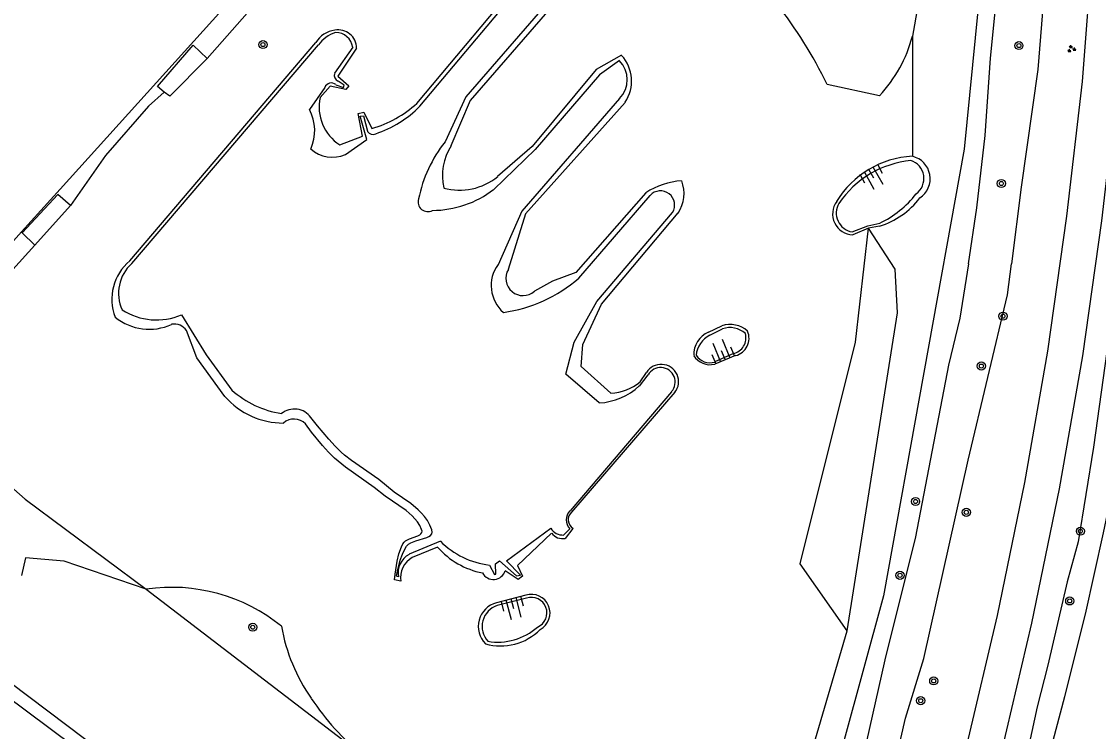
# Model space of a CAD drawing. Extents: x 126000 to 131009, y 393000 to 395500.
# Drawn here: x 130335 to 130441.7, y 394453.7 to 394524 of the extents above; entities that cross this region are included whole.
import ezdxf

# ---------------------------------------------------------------- set-up
doc = ezdxf.new("R2010")
doc.units = 0
for name, color, linetype in [('gg-afsc-draadraster', 7, 'Continuous'), ('gg-afsc-faunaraster', 7, 'Continuous'), ('gg-knt-bovenkant onderkant talud', 7, 'Continuous'), ('gg-knt-verharding', 7, 'Continuous'), ('gg-kntw-bovenkant insteek waterloop', 7, 'Continuous'), ('gg-kntw-waterlijn', 7, 'Continuous'), ('gt-grn-groengrens', 7, 'Continuous'), ('gt-grn-vlakafsluiter', 7, 'Continuous'), ('gt-symb-boom', 7, 'Continuous'), ('gt-symb-groenvak', 7, 'Continuous'), ('gt-symb-talud symbool', 7, 'Continuous')]:
    doc.layers.add(name, color=color, linetype=linetype)

# ---------------------------------------------------------------- blocks, each defined once
blk = doc.blocks.new('gt0-BOOM')
at = {"layer": 'gt-symb-boom'}
for radius in [0.4, 0.2]:
    blk.add_circle((0, 0), radius, dxfattribs=at)
blk = doc.blocks.new('gt0-GRVAK')
at = {"layer": 'gt-symb-groenvak'}
for p, q in [((-0.11, 0.19), (-0.23, 0.24)), ((-0.18, 0.15), (0.09, 0.15)), ((-0.09, 0.21), (-0.16, 0.32)), ((-0.05, 0.21), (-0.05, 0.39)), ((0, 0.21), (0.06, 0.32)), ((0.01, 0.19), (0.13, 0.24)), ((0.26, -0.05), (0.2, 0.06)), ((0.3, -0.05), (0.3, 0.13)), ((0.35, -0.05), (0.41, 0.06)), ((-0.25, -0.23), (-0.36, -0.18)), ((-0.32, -0.26), (-0.05, -0.26)), ((-0.23, -0.21), (-0.29, -0.1)), ((-0.18, -0.2), (-0.18, -0.02)), ((-0.14, -0.21), (-0.07, -0.1)), ((-0.12, -0.23), (0, -0.18)), ((0.24, -0.07), (0.12, -0.02)), ((0.17, -0.11), (0.44, -0.11)), ((0.37, -0.07), (0.49, -0.02))]:
    blk.add_line(p, q, dxfattribs=at)
blk = doc.blocks.new('gt0-TALUD_1')
at = {"layer": 'gt-symb-talud symbool'}
for p, q in [((-1, -1), (-1, 0)), ((-0.5, -2), (-0.5, 0)), ((0, -1), (0, 0)), ((0.5, -2), (0.5, 0)), ((1, -1), (1, 0))]:
    blk.add_line(p, q, dxfattribs=at)

msp = doc.modelspace()

# ---------------------------------------------------------------- linework, layer by layer
at = {"layer": 'gg-afsc-draadraster'}
msp.add_lwpolyline([(130433.01, 394557.86), (130428.4, 394511.36), (130420.41, 394467.13), (130410.39, 394430.36), (130401.08, 394403.97)], dxfattribs=at)
at = {"layer": 'gg-afsc-faunaraster'}
msp.add_line((130335.05, 394503.16), (130311.01, 394476.57), dxfattribs=at)
msp.add_lwpolyline([(130378.71, 394554.16), (130359.81, 394530.61), (130338.89, 394507.4), (130335.05, 394503.16)], dxfattribs=at)
at = {"layer": 'gg-knt-bovenkant onderkant talud'}
for p, q in [((130420.03, 394516.66), (130414.83, 394517.78)), ((130418.94, 394503.53), (130417.37, 394502.86)), ((130420.02, 394503.73), (130418.94, 394503.53)), ((130403.1, 394493.23), (130404.4, 394493.87)), ((130403.21, 394492.95), (130404.46, 394493.55)), ((130405.55, 394491.11), (130403.7, 394490.28)), ((130405.76, 394490.92), (130403.7, 394490.07)), ((130384.99, 394467.19), (130382.09, 394466.43)), ((130385.06, 394466.88), (130382.17, 394466.16))]:
    msp.add_line(p, q, dxfattribs=at)
for points in [[(130426.04, 394547.21), (130424.68, 394530.49), (130423.28, 394522.55)], [(130417.3, 394503.16), (130418.87, 394503.77), (130420.04, 394504.03)]]:
    msp.add_lwpolyline(points, dxfattribs=at)
for centre, radius, start, end in [((130375.02, 394498.42), 44.27, 25.9321, 50.3814), ((130409.96, 394526.05), 13.77, 316.9961, 345.2981), ((130423.75, 394501.34), 9.33, 92.9253, 148.7502), ((130424.11, 394500.49), 9.8, 95.7093, 145.8636), ((130422.53, 394508.46), 1.89, 306.4648, 71.4982), ((130422.77, 394508.44), 2.27, 303.1911, 77.039), ((130415.72, 394513.07), 10.02, 295.5235, 322.3087), ((130417.47, 394504.95), 2.09, 143.9523, 267.296), ((130417.65, 394505.04), 1.91, 150.0269, 259.3592), ((130417.58, 394511.45), 8.1, 287.5722, 322.6236), ((130405.21, 394491.37), 2.63, 48.3954, 107.8726), ((130404.02, 394491.02), 2.4, 112.5889, 182.5357), ((130404.47, 394490.63), 2.64, 118.471, 173.0725), ((130405.23, 394491.47), 2.22, 47.1033, 110.4311), ((130405.18, 394492.69), 1.62, 283.1731, 14.4826), ((130405.33, 394492.63), 1.77, 284.1452, 23.2005), ((130403.24, 394491.92), 1.91, 212.0992, 283.8702), ((130403.24, 394491.89), 1.68, 213.9887, 286.0004), ((130385.54, 394465.42), 1.85, 298.208, 107.1201), ((130382.7, 394464.09), 2.42, 104.6138, 225.2795), ((130382.84, 394464.09), 2.18, 107.9059, 222.6054), ((130385.55, 394465.43), 1.53, 293.2647, 108.6922), ((130382.21, 394468.49), 5.96, 260.5692, 311.42), ((130382.51, 394467.62), 5.47, 253.8569, 315.4907)]:
    msp.add_arc(centre, radius, start, end, dxfattribs=at)
at = {"layer": 'gg-knt-verharding'}
for points in [[(130442.31, 394557.1), (130441.86, 394544.46), (130441.12, 394531.37), (130440.09, 394518.08), (130438.55, 394504.71), (130436.67, 394491.34), (130434.38, 394478.33), (130431.67, 394465.18), (130428.68, 394452.43), (130425.22, 394439.8), (130421.33, 394426.68), (130417.38, 394414.12), (130413.07, 394401.15), (130408.56, 394388.5), (130403.67, 394375.93), (130398.35, 394363.64), (130394.66, 394355.6)], [(130445.87, 394557.15), (130445.34, 394544.46), (130444.61, 394531.22), (130443.55, 394517.66), (130442, 394504.27), (130440.11, 394490.89), (130437.82, 394477.71), (130435.07, 394464.41), (130432.1, 394451.74), (130428.5, 394438.59), (130424.71, 394425.84), (130420.71, 394413.08), (130416.41, 394400.18), (130411.81, 394387.23), (130406.89, 394374.66), (130401.51, 394362.03), (130397.58, 394353.51)]]:
    msp.add_lwpolyline(points, dxfattribs=at)
at = {"layer": 'gg-kntw-bovenkant insteek waterloop'}
for p, q in [((130345.76, 394500.29), (130364.21, 394521.93)), ((130396.33, 394488.31), (130396.93, 394489.23)), ((130399.75, 394487.28), (130389.52, 394475.41)), ((130389.66, 394473.79), (130388.89, 394472.8)), ((130376.24, 394471.93), (130373.75, 394470.93))]:
    msp.add_line(p, q, dxfattribs=at)
for points in [[(130428.85, 394500), (130429.67, 394505.55), (130430.47, 394512.71), (130431, 394520.39), (130431.96, 394529.92), (130433.07, 394539.61), (130433.89, 394548.67), (130433.89, 394557.11), (130434.17, 394558.96), (130435.01, 394560.42), (130435.93, 394561.1), (130437.32, 394560.87)], [(130437.32, 394560.87), (130438.11, 394559.8), (130438.15, 394557.8), (130437.74, 394551.93), (130437.05, 394536.03), (130435.7, 394519.24), (130434.06, 394507.59), (130433.1, 394500)], [(130374.2, 394515.9), (130385.39, 394529.25), (130385.61, 394530.23), (130389.38, 394530.29), (130390.35, 394527.35), (130388.8, 394526.13), (130388.22, 394526.28), (130379.48, 394516.17), (130377.58, 394511.7)], [(130368.23, 394521.38), (130366.37, 394518.59), (130367.47, 394517.65), (130367.18, 394517.28), (130365.6, 394517.59), (130364.62, 394516.48)], [(130394.47, 394520.66), (130391.95, 394519.24), (130385.62, 394511.64), (130382.2, 394508.65)], [(130394.82, 394516), (130384.97, 394504.97), (130383.26, 394499.45)], [(130366.57, 394511.78), (130368.82, 394512.66), (130368.4, 394514.9), (130368.96, 394515.03), (130369.74, 394513.4)], [(130413.62, 394382.76), (130414.38, 394383.49), (130415.89, 394386.66), (130418.66, 394393.5), (130421.08, 394400.75), (130424.49, 394409.48), (130427.03, 394417.92), (130429.56, 394425.16), (130432.06, 394433.71), (130434.78, 394443.59), (130438.37, 394457.16), (130440.41, 394465.31), (130442.2, 394473.37), (130443.9, 394481.38), (130444.98, 394486.1), (130445.71, 394489.49), (130447.32, 394500), (130447.45, 394500.99), (130449.17, 394510.84), (130449.54, 394513.96)], [(130396.88, 394507.05), (130389.95, 394499.14), (130387.64, 394498.3), (130385.85, 394497.3)], [(130393.4, 394487.19), (130390.47, 394489.85), (130390.63, 394492), (130392.49, 394496.02), (130400.08, 394505.04)], [(130428.85, 394500), (130427.97, 394494.62), (130426.87, 394489.97), (130423.57, 394472.96), (130420.56, 394460.78), (130418.39, 394451.23), (130416.5, 394443.47), (130414.11, 394435.08), (130412.7, 394429.06), (130411.02, 394424.45), (130409.08, 394419.29), (130407.24, 394414.03), (130403.65, 394403.31), (130401.72, 394398.4), (130399.48, 394393.1), (130393.52, 394378.17), (130389.87, 394369.8), (130388.09, 394366.33), (130388.89, 394365.22), (130389.84, 394365.01), (130390.79, 394365.29)], [(130390.79, 394365.29), (130393.02, 394369.84), (130399.23, 394384.86), (130404.72, 394398.89), (130407.87, 394407.62), (130410.5, 394414.72), (130412.49, 394419.93), (130415.24, 394428.36), (130416.89, 394434.53), (130419.01, 394441.38), (130421.3, 394449.38), (130422.6, 394455), (130424.41, 394460.91), (130428.8, 394480.55), (130432.71, 394496.92), (130433.1, 394500)], [(130355.19, 394486.86), (130352.4, 394490.7), (130351.39, 394493.4)], [(130442.53, 394491.33), (130441.21, 394481.83), (130439.69, 394472.47), (130438.62, 394468.49), (130436.68, 394460.24), (130435.65, 394456.11), (130434.41, 394450.49), (130433.18, 394445.92), (130431.74, 394440.8), (130430.52, 394436.88), (130428.07, 394428.24), (130425.47, 394419.84), (130424.1, 394416.12), (130422.83, 394411.85), (130420.15, 394404.56), (130413.76, 394387.8), (130412.86, 394384.67), (130412.58, 394383.37), (130412.69, 394383.07), (130413.62, 394382.76)], [(130372.61, 394468.56), (130371.98, 394468.69), (130372.04, 394469.26), (130372.26, 394470.55), (130372.43, 394471.28), (130372.67, 394471.96), (130372.81, 394472.26), (130372.93, 394472.42), (130373.09, 394472.55), (130373.48, 394472.76), (130374.31, 394473.07), (130374.48, 394473.16), (130374.6, 394473.26), (130374.68, 394473.38), (130374.71, 394473.52), (130374.67, 394473.69), (130374.48, 394474.09), (130374.25, 394474.44), (130374.01, 394474.76), (130373.74, 394475.05), (130373.14, 394475.57), (130371.07, 394476.99), (130369.96, 394477.85), (130367.12, 394479.86), (130366.04, 394480.76), (130365.46, 394481.34), (130364.85, 394482.01), (130363.78, 394483.33), (130363.16, 394484.14)], [(130387.55, 394473.34), (130384.18, 394470.11), (130384.67, 394469.08), (130384.23, 394468.75), (130382.96, 394469.61)]]:
    msp.add_lwpolyline(points, dxfattribs=at)
for centre, radius, start, end in [((130366.47, 394520.5), 2.68, 98.4339, 147.9116), ((130366.42, 394521.37), 1.81, 0.2771, 100.7967), ((130391.71, 394518.11), 3.76, 325.9566, 42.626), ((130369, 394515.55), 4.48, 168.0092, 237.1612), ((130366.59, 394524.28), 11.32, 286.1522, 312.2445), ((130382.41, 394508.73), 5.67, 148.3535, 192.3137), ((130378.44, 394513.24), 5.94, 254.6312, 309.3441), ((130400.93, 394500.74), 7.5, 93.8463, 122.694), ((130397.13, 394506.97), 3.53, 326.6697, 20.7683), ((130348.88, 394496.52), 4.89, 129.574, 201.5652), ((130384.71, 394498.56), 1.7, 148.4905, 312.099), ((130347.69, 394498.81), 5.29, 230.579, 294.8452), ((130350.17, 394492.54), 1.5, 35.1418, 99.7671), ((130398.4, 394488.33), 1.72, 322.1826, 148.463), ((130393.09, 394492.4), 5.22, 273.4825, 308.3796), ((130360.99, 394491.93), 7.7, 221.181, 269.9922), ((130362.03, 394483.01), 1.61, 44.9503, 130.4223), ((130390.21, 394474.66), 1.02, 132.1917, 237.8272), ((130388.64, 394474.12), 1.34, 215.7628, 280.8709), ((130382.24, 394477.26), 8.02, 221.6186, 258.8805), ((130374.88, 394468.92), 2.3, 119.391, 189.0012), ((130381.78, 394469.97), 1.23, 208.305, 342.9006)]:
    msp.add_arc(centre, radius, start, end, dxfattribs=at)
at = {"layer": 'gg-kntw-waterlijn'}
for p, q in [((130345.97, 394500.03), (130364.46, 394521.69)), ((130367.85, 394521.45), (130366.05, 394518.88)), ((130365.09, 394517.48), (130363.57, 394515.29)), ((130390.23, 394498.6), (130397.3, 394506.78)), ((130396.24, 394487.9), (130397.11, 394489)), ((130399.41, 394487.34), (130389.37, 394475.53)), ((130389.35, 394473.76), (130388.75, 394473.15)), ((130376.53, 394472.52), (130373.44, 394471.23))]:
    msp.add_line(p, q, dxfattribs=at)
for points in [[(130374.5, 394515.62), (130385.73, 394528.98), (130385.97, 394529.89), (130389.1, 394529.88), (130389.8, 394527.43), (130389.17, 394526.71), (130387.97, 394526.84), (130379.06, 394516.54), (130377, 394512.08)], [(130394.26, 394520.14), (130392.28, 394518.73), (130385.93, 394511.34), (130381.81, 394507.36)], [(130366.18, 394517.75), (130366.93, 394517.48), (130367.01, 394517.69), (130366.4, 394518.1)], [(130394.27, 394516.37), (130384.59, 394505.23), (130382.24, 394499.92)], [(130367.12, 394510.84), (130369.26, 394512.33), (130368.59, 394514.64), (130368.9, 394514.66), (130369.31, 394513.13)], [(130392.26, 394486.22), (130388.96, 394489.06), (130389.78, 394492.25), (130392.03, 394496.28), (130399.52, 394505.08)], [(130350.9, 394494.95), (130353.35, 394490.98), (130355.87, 394487.49)], [(130372.38, 394468.99), (130372.2, 394469.08), (130372.29, 394469.57), (130372.56, 394470.66), (130372.77, 394471.26), (130373.04, 394471.81), (130373.19, 394472.04), (130373.37, 394472.22), (130373.59, 394472.37), (130374.11, 394472.58), (130375.19, 394472.9), (130375.4, 394472.99), (130375.56, 394473.11), (130375.67, 394473.25), (130375.71, 394473.43), (130375.67, 394473.64), (130375.47, 394474.13), (130375.24, 394474.57), (130374.96, 394474.96), (130374.66, 394475.32), (130374.32, 394475.65), (130373.59, 394476.25), (130371.96, 394477.4), (130370.42, 394478.63), (130367.73, 394480.51), (130367.05, 394481.05), (130366.7, 394481.36), (130366.1, 394481.95), (130365.47, 394482.63), (130364.36, 394483.96), (130363.71, 394484.79)], [(130381.39, 394470.17), (130381.89, 394469.23), (130382.02, 394469.27), (130381.98, 394470.3), (130382.39, 394470.58), (130384.08, 394469.11), (130384.46, 394469.18), (130383.09, 394470.6), (130387.46, 394473.81)]]:
    msp.add_lwpolyline(points, dxfattribs=at)
for centre, radius, start, end in [((130367.14, 394519.78), 3.29, 107.6626, 144.5905), ((130366.14, 394521.19), 1.73, 8.5463, 89.8253), ((130392.37, 394518.25), 2.67, 315.2964, 45.1287), ((130366.62, 394518.66), 0.603, 159.3072, 249.1237), ((130365.73, 394517.23), 0.688, 49.267, 158.558), ((130359.65, 394513.2), 4.44, 335.6849, 28.1169), ((130366.67, 394523.3), 10.97, 288.3964, 315.5673), ((130369.84, 394513.44), 0.623, 210.5057, 297.3646), ((130387.59, 394503.72), 13.5, 141.697, 168.4035), ((130365.82, 394513.73), 3.17, 227.8347, 294.1754), ((130375.72, 394515.3), 10, 270.12, 307.4959), ((130398.32, 394505.82), 1.41, 328.3149, 136.6127), ((130375.28, 394506.14), 0.962, 162.5258, 298.2665), ((130348.62, 394497.08), 3.97, 132.0073, 204.3035), ((130385.07, 394497.85), 3.51, 143.7426, 229.1267), ((130380.85, 394509.26), 14.2, 277.7845, 311.3371), ((130348.43, 394500.84), 6.39, 237.6083, 292.7776), ((130398.35, 394488.3), 1.43, 317.9032, 150.6455), ((130362.24, 394494.64), 9.57, 228.3035, 261.3256), ((130391.84, 394492.75), 6.54, 273.6823, 312.1847), ((130362.07, 394483.6), 2.02, 35.6917, 129.0881), ((130390.24, 394474.63), 1.25, 134.5251, 224.3731), ((130388.67, 394474.57), 1.43, 212.1164, 273.2754), ((130382.37, 394478.38), 8.27, 225.0779, 263.1957), ((130374.43, 394469.38), 2.09, 118.2737, 190.728)]:
    msp.add_arc(centre, radius, start, end, dxfattribs=at)
at = {"layer": 'gt-grn-groengrens'}
for p, q in [((130357.39, 394524.82), (130353.42, 394520.34)), ((130423.28, 394522.55), (130423.28, 394510.65)), ((130336.36, 394501.86), (130339.9, 394505.77)), ((130335.12, 394503.08), (130336.36, 394501.86)), ((130347.4, 394467.77), (130368.84, 394451.34))]:
    msp.add_line(p, q, dxfattribs=at)
for points in [[(130349.18, 394517), (130348.52, 394517.57), (130352.03, 394521.66), (130353.42, 394520.34)], [(130353.42, 394520.34), (130349.73, 394516.61), (130349.18, 394517)], [(130349.18, 394517), (130347.62, 394515.63), (130343.37, 394510.74), (130339.9, 394505.77)], [(130339.9, 394505.77), (130338.63, 394506.88), (130335.12, 394503.08)], [(130416.83, 394463.64), (130412.15, 394470.28), (130417.65, 394492.25), (130418.94, 394503.53)], [(130416.83, 394463.64), (130421.82, 394495.15), (130421.57, 394499.49), (130418.94, 394503.53)], [(130336.36, 394501.86), (130323.27, 394487.4), (130335.41, 394476.68), (130347.4, 394467.77)], [(130311.01, 394476.57), (130310.25, 394474.58), (130340.24, 394452.24), (130361.68, 394434.98), (130395.12, 394408.67)], [(130395.81, 394409.54), (130362.56, 394436.08), (130341.29, 394452.94), (130311.94, 394475.08)], [(130347.4, 394467.77), (130339.27, 394470.55), (130335.44, 394470.88), (130335.05, 394469.13)], [(130403.35, 394421.63), (130407.34, 394430.73), (130412.15, 394447.78), (130416.83, 394463.64)]]:
    msp.add_lwpolyline(points, dxfattribs=at)
for centre, radius, start, end in [((130349.94, 394450.77), 17.19, 50.8328, 98.4804), ((130378.62, 394467.31), 18.12, 190.2103, 214.8044), ((130384.86, 394470.97), 25.34, 213.554, 230.7872)]:
    msp.add_arc(centre, radius, start, end, dxfattribs=at)
at = {"layer": 'gt-grn-vlakafsluiter'}
msp.add_line((130335.05, 394503.16), (130335.12, 394503.08), dxfattribs=at)

# ---------------------------------------------------------------- block references
at = {"layer": 'gt-symb-boom'}
for p in [(130358.96, 394521.72), (130433.83, 394521.62), (130432.09, 394507.96), (130432.25, 394494.82), (130430.11, 394489.88), (130423.59, 394476.46), (130428.62, 394475.39), (130439.92, 394473.52), (130422.05, 394469.15), (130438.86, 394466.61), (130357.95, 394464.01), (130425.39, 394458.69), (130424.1, 394456.73)]:
    msp.add_blockref('gt0-BOOM', p, dxfattribs=at)
at = {"layer": 'gt-symb-groenvak'}
msp.add_blockref('gt0-GRVAK', (130439.02, 394521.29), dxfattribs=at)
at = {"layer": 'gt-symb-talud symbool'}
for p, xscale, yscale, rotation in [((130418.97, 394509.35), 0.9996489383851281, 0.9996489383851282, 29.154810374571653), ((130404.73, 394490.49), 1.0000124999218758, 1.000012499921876, -157.66661156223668), ((130383.54, 394466.81), 1.0002639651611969, 1.0002639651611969, 14.591956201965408)]:
    msp.add_blockref('gt0-TALUD_1', p, dxfattribs=dict(at, xscale=xscale, yscale=yscale, rotation=rotation))

doc.saveas('drawing.dxf')
